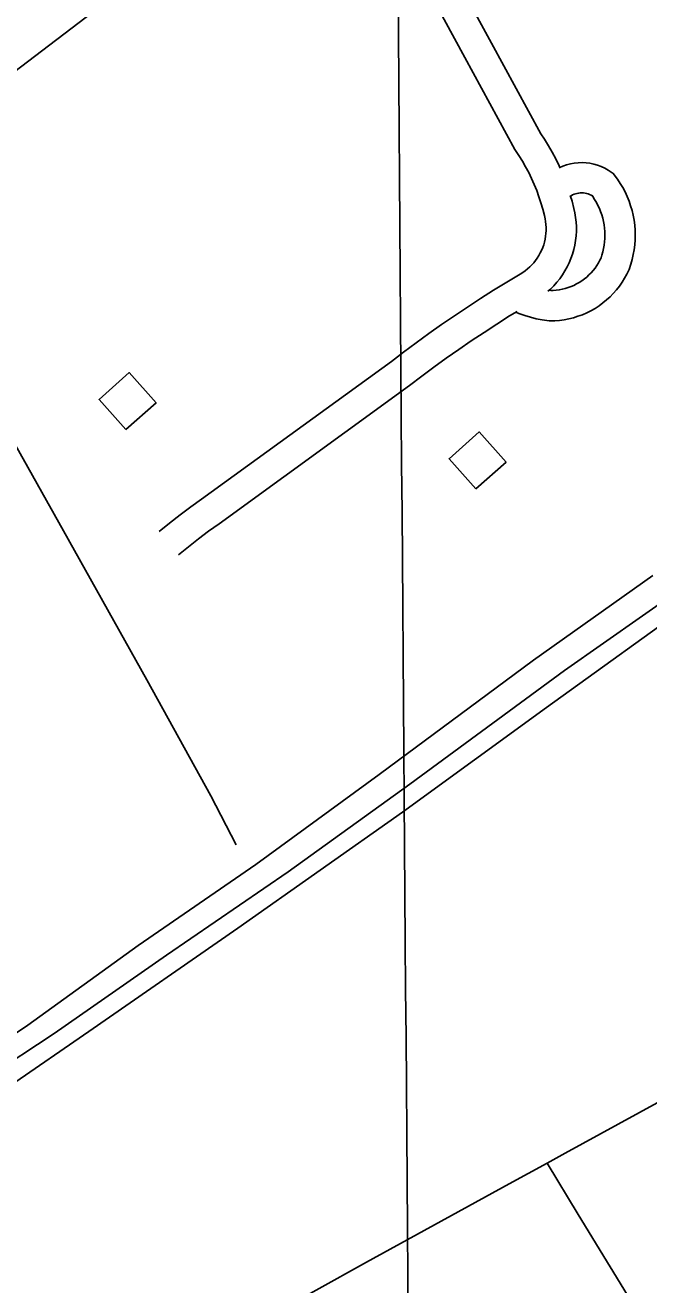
# Model space of a CAD drawing. Extents: x 3540316 to 3578335, y 553172 to 578787.
# Drawn here: x 3554584 to 3555202, y 572375 to 573623 of the extents above; entities that cross this region are included whole.
import ezdxf

# ---------------------------------------------------------------- set-up
doc = ezdxf.new("R2010")
doc.units = 0
for name, color, linetype in [('V-BLDG-OTLN', 7, 'Continuous'), ('V-DTCH-CNTR', 7, 'Continuous'), ('V-GRID-MAJR', 7, 'Continuous'), ('V-ROAD-CNTR', 7, 'Continuous'), ('V-TOPO-SHOR', 7, 'Continuous')]:
    doc.layers.add(name, color=color, linetype=linetype)

msp = doc.modelspace()

# ---------------------------------------------------------------- linework, layer by layer
at = {"layer": 'V-BLDG-OTLN'}
for points in [[(3554683.346594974, 573222.3225289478), (3554713.2755351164, 573248.859475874), (3554686.73858819, 573278.7884160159), (3554656.8096480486, 573252.25146909)], [(3555030.221901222, 573163.518646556), (3555060.150841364, 573190.055593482), (3555033.613894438, 573219.9845336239), (3555003.6849542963, 573193.4475866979)]]:
    msp.add_lwpolyline(points, close=True, dxfattribs=at)
at = {"layer": 'V-DTCH-CNTR'}
for points in [[(3555252.551, 573056.589), (3555100.36, 572946.886), (3554957.545, 572843.2220000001), (3554794.196, 572728.045), (3554646.636, 572625.497), (3554490.859, 572518.7000000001)], [(3554472.802, 572196.22), (3554485.9760000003, 572183.987), (3554494.924, 572178.2000000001), (3554509.127, 572177.214), (3554519.734, 572179.725), (3554531.7800000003, 572185.9180000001), (3554609.5470000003, 572225.9), (3554772.088, 572313.871), (3554921.6920000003, 572396.936), (3555063.095, 572474.568), (3555100.821, 572495.095), (3555118.8370000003, 572504.899), (3555244.986, 572574.041)], [(3555453.292, 571909.326), (3555293.984, 572178.812), (3555131.559, 572444.171), (3555100.821, 572495.095)]]:
    msp.add_lwpolyline(points, dxfattribs=at)
at = {"layer": 'V-GRID-MAJR'}
msp.add_spline([(3555066.6580000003, 558654.5920000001), (3555020.84, 564712.414), (3554974.9990000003, 570773.3200000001), (3554929.157, 576834.2440000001), (3554929.134, 576837.311)], degree=3, dxfattribs=at)
at = {"layer": 'V-ROAD-CNTR'}
for points in [[(3555175.2186112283, 574036.1689012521), (3554334.413292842, 573395.5581824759), (3553670.4906206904, 572885.3032029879)], [(3554917.578869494, 573839.2265064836), (3554969.8629006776, 573745.086650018), (3555045.72683461, 573605.3788418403), (3555094.5405185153, 573515.6097469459), (3555098.1854916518, 573510.1314699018), (3555102.1288126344, 573503.7479644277), (3555105.8559259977, 573497.23516622), (3555109.3595384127, 573490.6021031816), (3555112.6397193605, 573483.8552211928), (3555113.6207654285, 573481.6514020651)], [(3554943.5670993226, 573730.6453499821), (3555019.36716539, 573591.0551581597), (3555068.823481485, 573500.1042530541), (3555072.9285083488, 573493.9345300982), (3555076.341187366, 573488.4100355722), (3555079.5660740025, 573482.77483378), (3555082.5984615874, 573477.0338968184), (3555085.4382806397, 573471.1927788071), (3555088.076778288, 573465.2656651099), (3555090.5143426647, 573459.247377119), (3555092.7502601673, 573453.151276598), (3555094.7789292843, 573446.984567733), (3555096.597138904, 573440.7553444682), (3555098.2180334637, 573434.4167394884), (3555098.9135622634, 573431.3590846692), (3555099.3992489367, 573428.4906672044), (3555099.720827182, 573425.6011123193), (3555099.8817796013, 573422.685307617), (3555099.880229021, 573419.7748685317), (3555099.7136165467, 573416.8703868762), (3555099.384570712, 573413.9749387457), (3555098.8934543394, 573411.1034984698), (3555098.243195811, 573408.2668522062), (3555097.4321609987, 573405.4674239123), (3555096.4677186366, 573402.7184140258), (3555095.351284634, 573400.0341722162), (3555094.081585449, 573397.408521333), (3555092.6696700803, 573394.8586906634), (3555091.120462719, 573392.4010070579), (3555089.4290391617, 573390.026180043), (3555087.6107420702, 573387.7509815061), (3555085.669035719, 573385.5862151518), (3555083.6027211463, 573383.5268944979), (3555081.426405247, 573381.5866114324), (3555079.1501030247, 573379.7765677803), (3555076.776663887, 573378.0990587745), (3555074.075799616, 573376.4104882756), (3555061.0048527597, 573368.5848630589), (3555047.8269503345, 573360.4710243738), (3555034.7502794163, 573352.1932153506), (3555021.7763757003, 573343.7527891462), (3555008.9076594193, 573335.1523894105), (3554996.14465269, 573326.3909821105), (3554983.495613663, 573317.4707627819), (3554970.957000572, 573308.3977786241), (3554958.534976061, 573299.1683115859), (3554946.444193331, 573289.9517874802), (3554758.1798598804, 573153.2900002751), (3554747.595043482, 573145.7560541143), (3554736.994206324, 573137.8392980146), (3554726.573160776, 573129.6847682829), (3554716.472677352, 573121.3992708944)], [(3555113.410556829, 573482.1236140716), (3555116.4804683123, 573483.481483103), (3555120.156756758, 573484.7785779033), (3555123.9202556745, 573485.7870135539), (3555127.753913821, 573486.5044898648), (3555131.640470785, 573486.9225372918), (3555135.543012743, 573487.0364801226), (3555139.444104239, 573486.8496954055), (3555143.311083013, 573486.3588537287), (3555147.1257283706, 573485.5768727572), (3555150.885752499, 573484.4948308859), (3555154.541192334, 573483.1258216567), (3555158.0728004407, 573481.4837091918), (3555161.4745145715, 573479.5706011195), (3555166.4076949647, 573476.2659123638), (3555170.6424749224, 573470.5231375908), (3555173.35163748, 573466.4357329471), (3555175.8507368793, 573462.2117695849), (3555178.1294819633, 573457.8742309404), (3555180.1869298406, 573453.4284417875), (3555182.020708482, 573448.8806707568), (3555183.620767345, 573444.2438137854), (3555184.9831789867, 573439.5397715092), (3555186.1104845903, 573434.766761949), (3555186.9925060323, 573429.9422822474), (3555187.6298556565, 573425.0811610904), (3555188.0214867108, 573420.1946467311), (3555188.1645450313, 573415.2963771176), (3555188.062832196, 573410.3952377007), (3555187.7114475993, 573405.5066142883), (3555187.115834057, 573400.6436188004), (3555186.2752772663, 573395.8110091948), (3555185.1886505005, 573391.0289044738), (3555183.86484107, 573386.312833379), (3555182.1327488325, 573381.1546390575), (3555179.888232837, 573376.4665726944), (3555177.634636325, 573372.3560029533), (3555175.156624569, 573368.370058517), (3555172.460387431, 573364.5273133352), (3555169.560644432, 573360.8425771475), (3555166.4629511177, 573357.3228018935), (3555163.17573901, 573353.9761531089), (3555159.705154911, 573350.8116898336), (3555156.0704934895, 573347.850338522), (3555152.281436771, 573345.0906927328), (3555148.3366239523, 573342.5389526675), (3555144.261918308, 573340.2121100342), (3555140.068836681, 573338.1137498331), (3555135.7640667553, 573336.2471763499), (3555131.360377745, 573334.6202275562), (3555126.877283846, 573333.2395074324), (3555122.3275165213, 573332.1069160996), (3555117.7191121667, 573331.2245589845), (3555113.0696900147, 573330.5984885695), (3555108.396601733, 573330.2274545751), (3555102.821967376, 573330.0918397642), (3555095.986107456, 573331.114319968), (3555090.120705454, 573332.2874003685), (3555084.3183192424, 573333.7468333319), (3555078.598050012, 573335.4878839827), (3555072.966797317, 573337.5078394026), (3555069.8508662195, 573338.8008929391)], [(3554424.139, 573457.532), (3554466.447, 573390.724), (3554542.72, 573261.723), (3554621.507, 573122.115), (3554703.953, 572974.28), (3554767.617, 572859.291), (3554792.529, 572810.569)], [(3555123.837526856, 573454.4986093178), (3555125.536861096, 573448.6766555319), (3555127.3819665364, 573441.4612605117), (3555128.3524377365, 573437.1949153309), (3555129.1207510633, 573432.6573327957), (3555129.6291728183, 573428.0888876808), (3555129.882220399, 573423.5046923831), (3555129.879770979, 573418.9071314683), (3555129.6163834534, 573414.3156131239), (3555129.097429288, 573409.7490612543), (3555128.3225456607, 573405.2185015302), (3555127.2948041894, 573400.7351477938), (3555126.015839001, 573396.3205760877), (3555124.4942813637, 573391.9835859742), (3555122.7267153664, 573387.7338277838), (3555120.728414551, 573383.601478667), (3555118.50232992, 573379.5813093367), (3555116.047537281, 573375.6869929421), (3555113.3829608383, 573371.9458199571), (3555110.51325793, 573368.355018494), (3555107.440964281, 573364.9297848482), (3555104.189278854, 573361.6891055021), (3555101.691855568, 573359.4625408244)], [(3555124.0532501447, 573453.7595369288), (3555124.7213461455, 573454.1886133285), (3555126.1140191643, 573454.938913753), (3555127.555531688, 573455.576516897), (3555129.043243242, 573456.1014220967), (3555130.5717443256, 573456.5109864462), (3555132.124086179, 573456.8015101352), (3555133.685529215, 573456.9694627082), (3555135.262987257, 573457.0155198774), (3555136.833895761, 573456.9403045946), (3555138.402916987, 573456.7411462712), (3555139.9542716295, 573456.4231272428), (3555141.462247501, 573455.9891691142), (3555142.938807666, 573455.4361783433), (3555144.375199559, 573454.7682908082), (3555145.749485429, 573453.9953988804), (3555145.3663050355, 573454.2520876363), (3555146.051525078, 573453.3228624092), (3555147.9223625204, 573450.5002670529), (3555149.6452631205, 573447.5882304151), (3555151.2205180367, 573444.5897690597), (3555152.6450701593, 573441.5115582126), (3555153.9112915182, 573438.3713292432), (3555155.015232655, 573435.1721862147), (3555155.9588210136, 573431.9142284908), (3555156.73751541, 573428.6172380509), (3555157.3454939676, 573425.2917177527), (3555157.7861443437, 573421.9308389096), (3555158.0565132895, 573418.5573532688), (3555158.155454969, 573415.1696228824), (3555158.0851678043, 573411.7827622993), (3555157.8425524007, 573408.4073857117), (3555157.430165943, 573405.0403811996), (3555156.850722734, 573401.7089908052), (3555156.1013495, 573398.4110955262), (3555155.18515893, 573395.1471666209), (3555154.279251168, 573392.4493609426), (3555153.1857671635, 573390.1654273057), (3555151.723363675, 573387.4979970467), (3555150.119375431, 573384.9179414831), (3555148.375612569, 573382.4326866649), (3555146.495355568, 573380.0434228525), (3555144.4850488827, 573377.7591981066), (3555142.35226099, 573375.5878468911), (3555140.108845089, 573373.5423101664), (3555137.7515065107, 573371.6216614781), (3555135.290563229, 573369.8293072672), (3555132.7393760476, 573368.1790473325), (3555130.100081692, 573366.6718899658), (3555127.3791633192, 573365.3102501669), (3555124.589933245, 573364.1008236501), (3555121.7396222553, 573363.0477724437), (3555118.8327161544, 573362.1524925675), (3555115.8784834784, 573361.4170839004), (3555112.8928878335, 573360.8454410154), (3555109.878309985, 573360.4395114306), (3555106.8433982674, 573360.198545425), (3555104.690032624, 573360.1461602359), (3555102.7792170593, 573360.4319722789)], [(3555071.0610127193, 573339.5459988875), (3555063.7150496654, 573335.0229756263), (3555050.953720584, 573326.9447846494), (3555038.2916243, 573318.7072108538), (3555025.732340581, 573310.3136105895), (3555013.2793473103, 573301.7650178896), (3555000.934386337, 573293.0592372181), (3554988.6969994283, 573284.204221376), (3554976.5750239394, 573275.1976884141), (3554964.3518066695, 573265.8802125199), (3554775.6901401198, 573128.9299997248), (3554765.270956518, 573121.5139458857), (3554755.2157936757, 573114.0047019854), (3554745.3328392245, 573106.2712317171), (3554735.499322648, 573098.2047291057)]]:
    msp.add_lwpolyline(points, dxfattribs=at)
at = {"layer": 'V-TOPO-SHOR'}
for points in [[(3555205.517, 573077.53), (3555087.259, 572993.719), (3554934.531, 572880.463), (3554812.208, 572791.275), (3554695.677, 572711.034), (3554586.22, 572632.0750000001), (3554462.043, 572548.775), (3554344.468, 572458.468), (3554200.432, 572357.75), (3554108.43, 572299.132), (3553991.411, 572211.199), (3553876.0270000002, 572133.338), (3553800.574, 572074.952), (3553682.349, 571988.776), (3553589.204, 571927.186), (3553480.947, 571847.06), (3553419.968, 571810.745)], [(3555234.068, 573064.9180000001), (3555118.143, 572983.506), (3554964.813, 572870.831), (3554844.233, 572784.033), (3554723.596, 572701.371), (3554612.348, 572623.5700000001), (3554481.704, 572537.814), (3554362.906, 572450.448), (3554224.14, 572353.349), (3554141.6010000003, 572294.27), (3554014.586, 572202.653), (3553895.696, 572121.787), (3553806.18, 572054.337), (3553705.525, 571980.23), (3553603.628, 571910.241), (3553493.573, 571831.8640000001), (3553433.8000000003, 571793.792)]]:
    msp.add_lwpolyline(points, dxfattribs=at)

doc.saveas('drawing.dxf')
